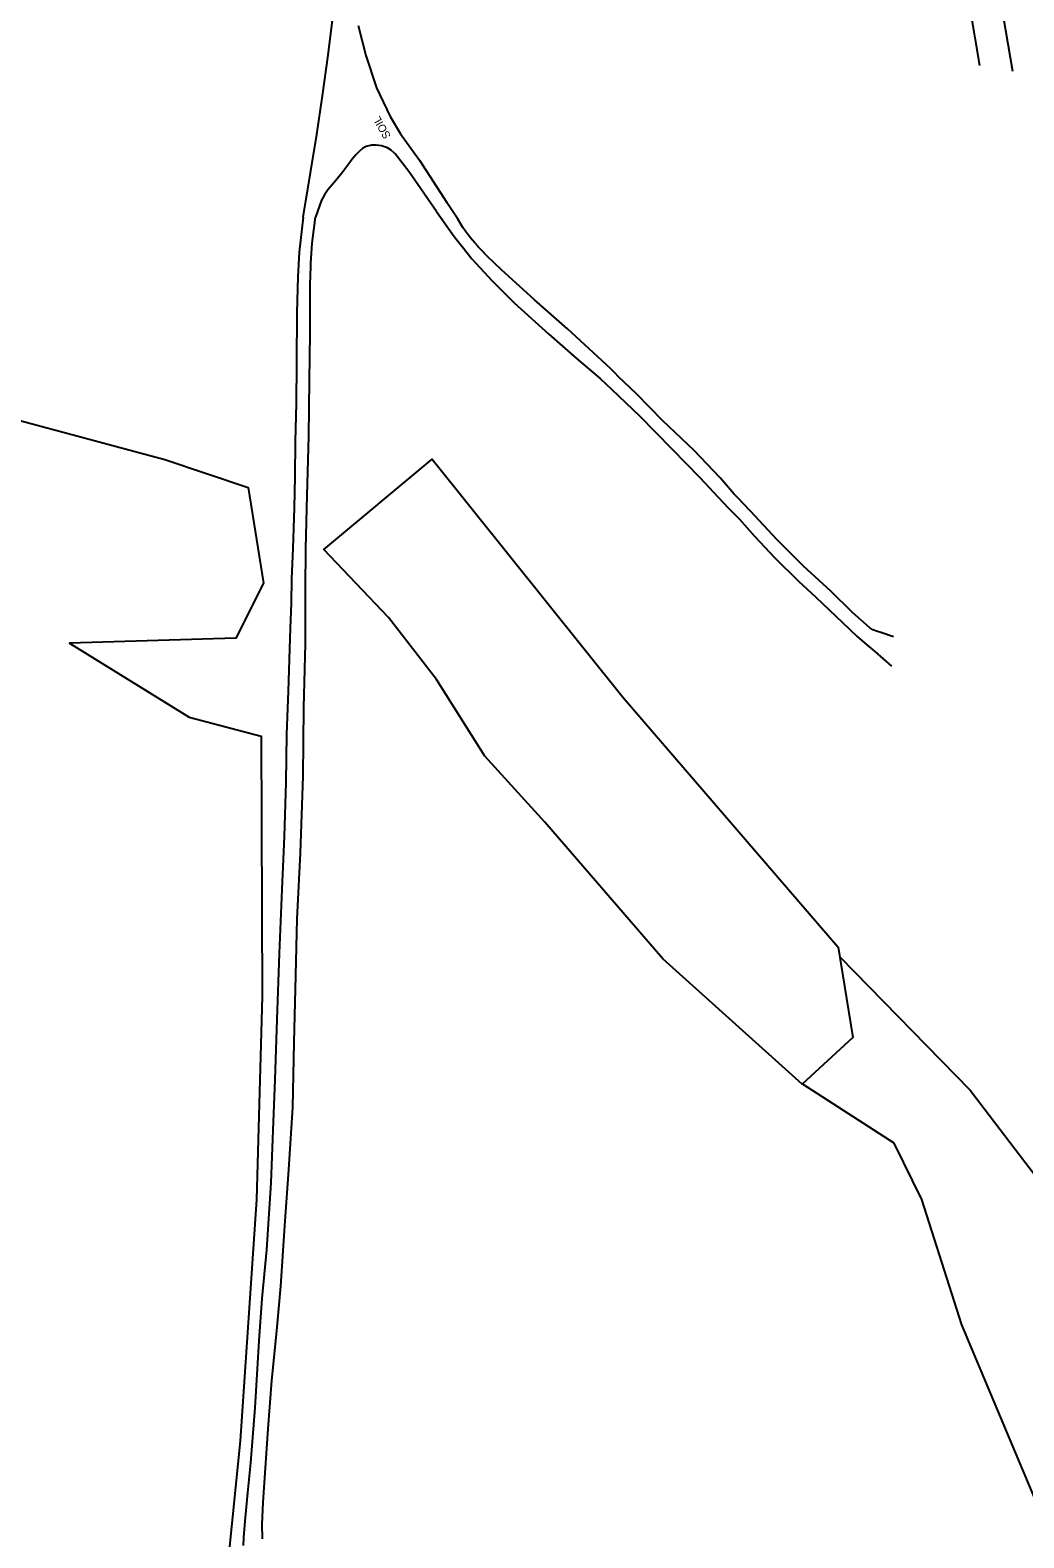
# Model space of a CAD drawing. Extents: x 2030130 to 2036320, y 723205 to 762423.
# Drawn here: x 2032355 to 2032860, y 727451 to 728217 of the extents above; entities that cross this region are included whole.
import ezdxf

# ---------------------------------------------------------------- set-up
doc = ezdxf.new("R2010")
doc.units = 0
for name, color, linetype in [('Draft_Station Labels Major', 7, 'Continuous'), ('Draft_Station Tics Major', 7, 'Continuous'), ('Old_Level_23', 7, 'Continuous')]:
    doc.layers.add(name, color=color, linetype=linetype)

msp = doc.modelspace()

# ---------------------------------------------------------------- linework, layer by layer
at = {"layer": 'Draft_Station Labels Major'}
for points in [[(2032837.76, 728199.2), (2032830.78, 728240.41)], [(2032846.98, 728239.01), (2032854.27, 728196.19)], [(2032494, 728122.08), (2032497.66, 728144.7), (2032500.93, 728164.06), (2032503.86, 728183.75), (2032506.63, 728204.32), (2032509.09, 728223.52)], [(2032521.91, 728219.42), (2032525.83, 728204.17), (2032531.2, 728187.81), (2032538.22, 728173.32), (2032543.39, 728164.4), (2032553.01, 728150.99), (2032567.04, 728129.59)], [(2032561.79, 728124.93), (2032547.72, 728145.32), (2032540.65, 728154.33), (2032538.71, 728156.17), (2032536.85, 728157.27), (2032533.85, 728158.34), (2032531.13, 728158.74), (2032528.77, 728158.61), (2032526.01, 728158), (2032524.21, 728157.07), (2032522.42, 728155.54), (2032520.78, 728153.8), (2032518.94, 728151.52), (2032517.7, 728149.87), (2032515.68, 728147.24), (2032513.59, 728144.48), (2032510.51, 728140.68), (2032508.47, 728138.33), (2032506.51, 728135.97), (2032504.75, 728133.43), (2032503.27, 728130.68), (2032500.3, 728122.1)], [(2032582.89, 728107.17), (2032581.12, 728109.11), (2032578.86, 728111.73), (2032576.29, 728115.23), (2032575.08, 728116.95), (2032572.41, 728121.46), (2032567.04, 728129.59)], [(2032494, 728122.08), (2032491.93, 728104.32), (2032491.59, 728098.05)], [(2032497.91, 728098.68), (2032498.54, 728108.97), (2032500.3, 728122.1)], [(2032561.79, 728124.93), (2032565.72, 728119.18), (2032570.71, 728112.32), (2032575.4, 728106.42)], [(2032575.4, 728106.42), (2032579.72, 728100.99), (2032589.95, 728089.85), (2032601.19, 728078.61), (2032618.83, 728062.72), (2032632.69, 728050.49), (2032644.99, 728040.03), (2032650.8, 728034.69), (2032664.9, 728021.25), (2032681.23, 728004.43), (2032695.43, 727989.98), (2032704.74, 727979.88), (2032710.08, 727974.39), (2032715.64, 727968.7), (2032723.34, 727960.1), (2032733.62, 727949.1), (2032745.49, 727937.47), (2032754.46, 727929.19), (2032768, 727916.27), (2032775.37, 727909.22), (2032780.33, 727904.93), (2032784.45, 727901.56), (2032792.85, 727894.14)], [(2032793.86, 727909.01), (2032787.42, 727911.15), (2032785.23, 727911.82), (2032783.37, 727912.56), (2032781.78, 727913.59), (2032772.96, 727921.4), (2032762.01, 727932.18), (2032748.07, 727944.81), (2032734.71, 727958.28), (2032721.25, 727972.76), (2032717.45, 727976.69), (2032715.13, 727979.18), (2032713.01, 727981.54), (2032705.8, 727989.81), (2032692.56, 728003.69), (2032676.57, 728018.89), (2032663.28, 728032.36), (2032654.23, 728041.11), (2032652.26, 728043.14), (2032650.43, 728044.9), (2032647.84, 728047.38), (2032643.7, 728051.23), (2032628.29, 728065.37), (2032611.43, 728080.2), (2032594.69, 728095.31), (2032587.67, 728102.16), (2032584.58, 728105.3), (2032583.1, 728106.94), (2032582.89, 728107.17)], [(2032491.59, 728098.05), (2032491.24, 728091.77), (2032490.81, 728073.67), (2032490.66, 728047.79), (2032490.37, 728027.73), (2032489.99, 728008.28), (2032489.69, 727990.46), (2032489.39, 727974.53), (2032488.71, 727953.91), (2032488.12, 727938.45), (2032487.89, 727926.18), (2032487.34, 727913.36), (2032487.11, 727902.92), (2032486.32, 727881.49), (2032485.49, 727859.58), (2032485.16, 727835.05), (2032484.4, 727807.59), (2032483.2, 727780.66), (2032481.87, 727748.24), (2032480.65, 727714.67), (2032479.66, 727684.02), (2032478.62, 727658.45), (2032477.49, 727631.72), (2032475.4, 727597.71), (2032473.05, 727572.97), (2032471.46, 727551.51), (2032469.44, 727517.5), (2032467.2, 727489.52), (2032465.79, 727474.36), (2032464.61, 727461.79), (2032463.62, 727451.8), (2032463.44, 727447.59)], [(2032473.34, 727451), (2032473.13, 727458.44), (2032473.75, 727469.44), (2032474.63, 727484.44), (2032476.19, 727506.84), (2032478.15, 727531.3), (2032480.62, 727556.65), (2032482.71, 727579.35), (2032484.72, 727609.9), (2032486.66, 727638.49), (2032488.77, 727670.06), (2032489.47, 727702.93), (2032490.27, 727737.1), (2032490.99, 727765.84), (2032492.56, 727799.09), (2032493.99, 727838.29), (2032494.29, 727872.97), (2032495.2, 727905.65), (2032495.15, 727933.29), (2032495.42, 727953.89), (2032496.07, 727980.73), (2032496.94, 728010.9), (2032497.27, 728039.29), (2032497.5, 728062.94), (2032497.61, 728087.87), (2032497.81, 728097.15), (2032497.91, 728098.68)]]:
    msp.add_lwpolyline(points, dxfattribs=at)
at = {"layer": 'Draft_Station Tics Major'}
for points in [[(2032188.84, 728056.82), (2032296.33, 728033.31), (2032423.69, 727999.02), (2032466.08, 727984.86), (2032473.8, 727936.29), (2032459.86, 727908.38), (2032375.37, 727905.86), (2032436.14, 727868.21), (2032472.69, 727858.57), (2032473.22, 727726.32), (2032470.25, 727623.3), (2032461.97, 727500.67), (2032455.77, 727438.57), (2032451.47, 727337.75), (2032446.08, 727245.54), (2032446.87, 727221.54)], [(2032586.29, 727848.45), (2032561.71, 727887.4), (2032537.26, 727918.76), (2032504.51, 727953.41), (2032559.55, 727999.24), (2032656.55, 727878.23), (2032765.75, 727751.36), (2032773.23, 727705.5), (2032747.4, 727681.87), (2032676.73, 727745.57)], [(2032676.73, 727745.57), (2032616.77, 727814.87), (2032586.29, 727848.45)], [(2032766.55, 727746.43), (2032832.82, 727678.85), (2032898.11, 727593.21), (2032985.01, 727455.51), (2033043.52, 727409.32), (2033108.53, 727361.61), (2033090.04, 727346.58), (2033099.86, 727327.76), (2033063.22, 727321.9), (2033073.9, 727298.23), (2033074.22, 727285.78), (2033048.13, 727295.33), (2033025.7, 727280.43), (2033000.51, 727298.96), (2032935.77, 727367.28), (2032879.08, 727439.68), (2032828.53, 727559.66), (2032808.27, 727623.35), (2032794.16, 727651.91), (2032747.49, 727681.95)]]:
    msp.add_lwpolyline(points, dxfattribs=at)

# ---------------------------------------------------------------- texts
at = {"layer": 'Old_Level_23'}
msp.add_text('SOIL', height=4, rotation=119.75884, dxfattribs=at).set_placement((2032538.7, 728163.33))

doc.saveas('drawing.dxf')
